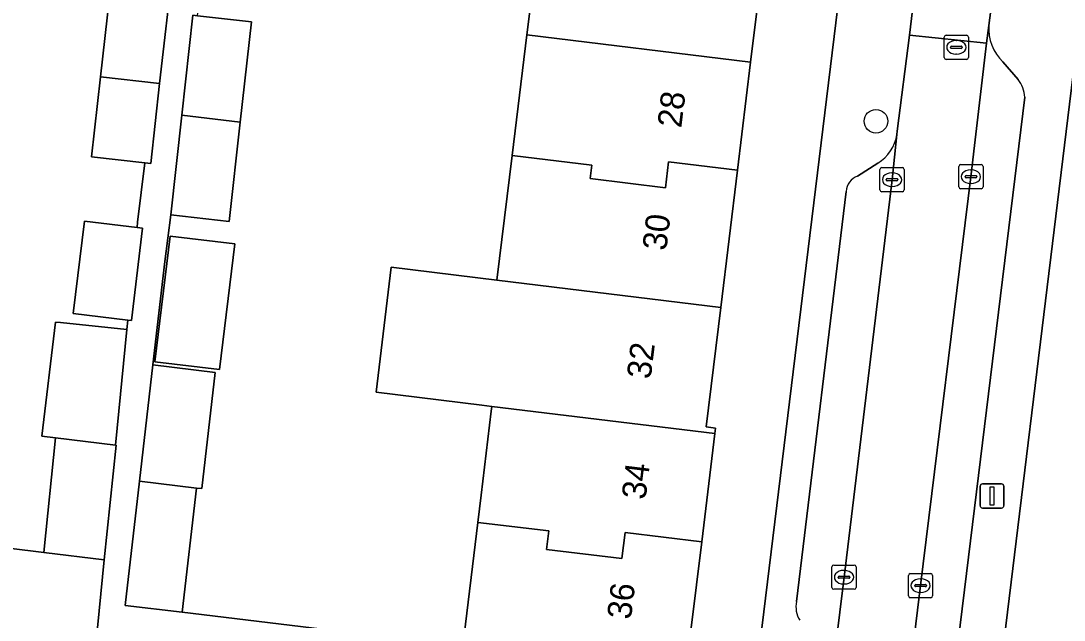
# Model space of a CAD drawing. Extents: x 158086 to 159499, y 382904 to 383981.
# Drawn here: x 158341.67 to 158384.88, y 383302.07 to 383326.87 of the extents above; entities that cross this region are included whole.
import ezdxf

# ---------------------------------------------------------------- set-up
doc = ezdxf.new("R2010")
doc.units = 0
for name, color, linetype in [('IMGEO_Boom', 7, 'Continuous'), ('IMGEO_Erf', 7, 'Continuous'), ('IMGEO_Kolk', 7, 'Continuous'), ('IMGEO_Lichtmast', 7, 'Continuous'), ('IMGEO_Pand', 7, 'Continuous'), ('IMGEO_Pand_nummerreeks', 7, 'Continuous'), ('IMGEO_Parkeervlak_open', 7, 'Continuous'), ('IMGEO_Rijbaan_lokaal_open', 7, 'Continuous'), ('IMGEO_Rioolput', 7, 'Continuous'), ('IMGEO_Voetpad_open', 7, 'Continuous')]:
    doc.layers.add(name, color=color, linetype=linetype)

msp = doc.modelspace()

# ---------------------------------------------------------------- linework, layer by layer
at = {"layer": 'IMGEO_Boom'}
msp.add_circle((158377.088, 383322.719), 0.489, dxfattribs=at)
at = {"layer": 'IMGEO_Erf'}
for points in [[(158372.004, 383300.076), (158372.131, 383300.302), (158372.214, 383300.488), (158382.481, 383384.48)], [(158374.79, 383349.834), (158374.231, 383345.256), (158374.699, 383345.198), (158374.678, 383345.028), (158374.137, 383340.589), (158374.073, 383340.065), (158373.463, 383335.071), (158373.446, 383334.93), (158373.095, 383334.973), (158372.548, 383330.5), (158371.897, 383325.165), (158371.349, 383320.691), (158370.657, 383315.009), (158370.053, 383310.063), (158370.445, 383310.015), (158370.417, 383309.788), (158369.87, 383305.302), (158369.205, 383299.858)], [(158341.17, 383305.047), (158342.626, 383304.87), (158343.098, 383309.619), (158342.542, 383309.687), (158343.105, 383314.404), (158343.308, 383314.383), (158346.06, 383314.095), (158346.099, 383314.486), (158343.833, 383314.762), (158344.299, 383318.587), (158346.479, 383318.321), (158346.501, 383318.548), (158346.805, 383320.998), (158344.593, 383321.248), (158344.968, 383324.558), (158345.521, 383329.455)], [(158348.99, 383327.085), (158351.219, 383326.837), (158350.756, 383322.675), (158350.3, 383318.574), (158347.879, 383318.843), (158347.634, 383316.911), (158347.14, 383312.633), (158349.717, 383312.318), (158349.162, 383307.509), (158348.937, 383307.536), (158348.343, 383302.396), (158359.978, 383300.987), (158360.598, 383306.115), (158360.734, 383307.239), (158361.154, 383310.711), (158361.179, 383310.917), (158360.758, 383310.969), (158356.381, 383311.504), (158357.013, 383316.676), (158361.39, 383316.141), (158362.02, 383321.299), (158362.63, 383326.297), (158362.938, 383328.821)]]:
    msp.add_lwpolyline(points, dxfattribs=at)
for points in [[(158389.676, 383330.638), (158390.268, 383335.479), (158390.882, 383340.509), (158391.494, 383345.525), (158392.101, 383350.499), (158391.498, 383350.573), (158392.119, 383355.66), (158392.721, 383360.588), (158393.357, 383365.799), (158390.318, 383366.17), (158381.184, 383291.317), (158384.35, 383290.931), (158384.966, 383295.973), (158385.577, 383300.974), (158385.591, 383301.092), (158386.062, 383301.035), (158386.629, 383305.676), (158387.238, 383310.663), (158387.841, 383315.606), (158388.44, 383320.512), (158389.055, 383325.548)], [(158349.892, 383312.439), (158347.22, 383312.766), (158347.856, 383317.968), (158350.528, 383317.642)]]:
    msp.add_lwpolyline(points, close=True, dxfattribs=at)
at = {"layer": 'IMGEO_Kolk'}
for p, q in [((158377.254, 383319.873), (158377.254, 383320.725)), ((158377.329, 383320.799), (158378.181, 383320.799)), ((158378.255, 383320.725), (158378.255, 383319.873)), ((158380.521, 383319.998), (158380.521, 383320.85)), ((158380.596, 383320.924), (158381.448, 383320.924)), ((158381.009, 383320.704), (158381.034, 383320.704)), ((158381.522, 383320.85), (158381.522, 383319.998)), ((158377.513, 383320.293), (158377.513, 383320.305)), ((158377.951, 383320.256), (158377.553, 383320.256)), ((158377.556, 383320.342), (158377.954, 383320.342)), ((158377.742, 383320.579), (158377.767, 383320.579)), ((158377.997, 383320.305), (158377.997, 383320.293)), ((158380.78, 383320.418), (158380.78, 383320.43)), ((158381.218, 383320.381), (158380.82, 383320.381)), ((158380.823, 383320.467), (158381.221, 383320.467)), ((158381.264, 383320.43), (158381.264, 383320.418)), ((158378.181, 383319.799), (158377.329, 383319.799)), ((158377.765, 383320.019), (158377.74, 383320.019)), ((158381.448, 383319.924), (158380.596, 383319.924)), ((158381.032, 383320.144), (158381.007, 383320.144)), ((158375.264, 383303.418), (158375.264, 383304.27)), ((158375.339, 383304.344), (158376.191, 383304.344)), ((158376.265, 383304.27), (158376.265, 383303.418)), ((158375.523, 383303.838), (158375.523, 383303.85)), ((158375.961, 383303.801), (158375.563, 383303.801)), ((158375.566, 383303.887), (158375.964, 383303.887)), ((158375.752, 383304.124), (158375.777, 383304.124)), ((158376.007, 383303.85), (158376.007, 383303.838)), ((158378.435, 383303.069), (158378.435, 383303.921)), ((158378.51, 383303.995), (158379.362, 383303.995)), ((158378.923, 383303.775), (158378.948, 383303.775)), ((158379.436, 383303.921), (158379.436, 383303.069)), ((158376.191, 383303.344), (158375.339, 383303.344)), ((158375.775, 383303.564), (158375.75, 383303.564)), ((158378.694, 383303.489), (158378.694, 383303.501)), ((158379.132, 383303.452), (158378.734, 383303.452)), ((158378.737, 383303.538), (158379.135, 383303.538)), ((158379.178, 383303.501), (158379.178, 383303.489)), ((158379.362, 383302.995), (158378.51, 383302.995)), ((158378.946, 383303.215), (158378.921, 383303.215))]:
    msp.add_line(p, q, dxfattribs=at)
for points in [[(158377.254, 383319.873), (158377.254, 383320.725)], [(158377.329, 383320.799), (158378.181, 383320.799)], [(158378.255, 383320.725), (158378.255, 383319.873)], [(158380.521, 383319.998), (158380.521, 383320.85)], [(158380.596, 383320.924), (158381.448, 383320.924)], [(158381.522, 383320.85), (158381.522, 383319.998)], [(158378.181, 383319.799), (158377.329, 383319.799)], [(158381.448, 383319.924), (158380.596, 383319.924)], [(158375.264, 383303.418), (158375.264, 383304.27)], [(158375.339, 383304.344), (158376.191, 383304.344)], [(158376.265, 383304.27), (158376.265, 383303.418)], [(158378.435, 383303.069), (158378.435, 383303.921)], [(158378.51, 383303.995), (158379.362, 383303.995)], [(158379.436, 383303.921), (158379.436, 383303.069)], [(158376.191, 383303.344), (158375.339, 383303.344)], [(158379.362, 383302.995), (158378.51, 383302.995)]]:
    msp.add_lwpolyline(points, dxfattribs=at)
for centre, radius, start, end in [((158377.331, 383320.723), 0.0765, 91.552, 178.448), ((158377.331, 383320.723), 0.0765, 91.552, 178.448), ((158378.179, 383320.723), 0.0765, 1.552, 88.448), ((158378.179, 383320.723), 0.0765, 1.552, 88.448), ((158380.598, 383320.848), 0.0765, 91.552, 178.448), ((158380.598, 383320.848), 0.0765, 91.552, 178.448), ((158381.446, 383320.848), 0.0765, 1.552, 88.448), ((158381.446, 383320.848), 0.0765, 1.552, 88.448), ((158377.553, 383320.302), 0.0403, 85.8775, 175.7526), ((158377.55, 383320.292), 0.0366, 178.938, 274.7102), ((158377.954, 383320.299), 0.043, 264.8664, 352.4533), ((158377.958, 383320.304), 0.0386, 1.7309, 96.639), ((158380.82, 383320.427), 0.0403, 85.8775, 175.7526), ((158380.817, 383320.417), 0.0366, 178.938, 274.7102), ((158381.221, 383320.424), 0.043, 264.8664, 352.4533), ((158381.225, 383320.429), 0.0386, 1.7309, 96.639), ((158377.331, 383319.875), 0.0765, 181.552, 268.448), ((158377.331, 383319.875), 0.0765, 181.552, 268.448), ((158378.179, 383319.875), 0.0765, 271.552, 358.448), ((158378.179, 383319.875), 0.0765, 271.552, 358.448), ((158380.598, 383320), 0.0765, 181.552, 268.448), ((158380.598, 383320), 0.0765, 181.552, 268.448), ((158381.446, 383320), 0.0765, 271.552, 358.448), ((158381.446, 383320), 0.0765, 271.552, 358.448), ((158375.341, 383304.268), 0.0765, 91.552, 178.448), ((158375.341, 383304.268), 0.0765, 91.552, 178.448), ((158376.189, 383304.268), 0.0765, 1.552, 88.448), ((158376.189, 383304.268), 0.0765, 1.552, 88.448), ((158375.563, 383303.847), 0.0403, 85.8775, 175.7526), ((158375.56, 383303.837), 0.0366, 178.938, 274.7102), ((158375.964, 383303.844), 0.043, 264.8664, 352.4533), ((158375.968, 383303.849), 0.0386, 1.7309, 96.639), ((158378.512, 383303.919), 0.0765, 91.552, 178.448), ((158378.512, 383303.919), 0.0765, 91.552, 178.448), ((158379.36, 383303.919), 0.0765, 1.552, 88.448), ((158379.36, 383303.919), 0.0765, 1.552, 88.448), ((158375.341, 383303.42), 0.0765, 181.552, 268.448), ((158375.341, 383303.42), 0.0765, 181.552, 268.448), ((158376.189, 383303.42), 0.0765, 271.552, 358.448), ((158376.189, 383303.42), 0.0765, 271.552, 358.448), ((158378.734, 383303.498), 0.0403, 85.8775, 175.7526), ((158378.731, 383303.488), 0.0366, 178.938, 274.7102), ((158379.135, 383303.495), 0.043, 264.8664, 352.4533), ((158379.139, 383303.5), 0.0386, 1.7309, 96.639), ((158378.512, 383303.071), 0.0765, 181.552, 268.448), ((158378.512, 383303.071), 0.0765, 181.552, 268.448), ((158379.36, 383303.071), 0.0765, 271.552, 358.448), ((158379.36, 383303.071), 0.0765, 271.552, 358.448)]:
    msp.add_arc(centre, radius, start, end, dxfattribs=at)
for centre, major_axis, ratio, start_param, end_param in [((158381.008, 383320.424), (-0.387, 0.002), 0.722429, 4.712389, 7.853982), ((158381.033, 383320.424), (-0.39, 0.002), 0.717154, 1.570796, 4.712389), ((158377.741, 383320.299), (-0.387, 0.002), 0.722429, 4.712389, 7.853982), ((158377.766, 383320.299), (-0.39, 0.002), 0.717154, 1.570796, 4.712389), ((158375.751, 383303.844), (-0.387, 0.002), 0.722429, 4.712389, 7.853982), ((158375.776, 383303.844), (-0.39, 0.002), 0.717154, 1.570796, 4.712389), ((158378.922, 383303.495), (-0.387, 0.002), 0.722429, 4.712389, 7.853982), ((158378.947, 383303.495), (-0.39, 0.002), 0.717154, 1.570796, 4.712389)]:
    msp.add_ellipse(centre, major_axis=major_axis, ratio=ratio, start_param=start_param, end_param=end_param, dxfattribs=at)
at = {"layer": 'IMGEO_Lichtmast'}
for p, q in [((158381.498, 383307.707), (158382.288, 383307.707)), ((158382.288, 383307.707), (158381.498, 383307.707)), ((158381.398, 383306.807), (158381.398, 383307.607)), ((158381.398, 383307.607), (158381.398, 383306.807)), ((158382.388, 383307.607), (158382.388, 383306.807)), ((158382.388, 383306.807), (158382.388, 383307.607)), ((158382.288, 383306.707), (158381.498, 383306.707)), ((158381.498, 383306.707), (158382.288, 383306.707))]:
    msp.add_line(p, q, dxfattribs=at)
msp.add_lwpolyline([(158381.818, 383307.582), (158381.968, 383307.582), (158381.968, 383306.832), (158381.818, 383306.832), (158381.818, 383307.582)], dxfattribs=at)
for centre, start, end in [((158381.498, 383307.607), 90, 180), ((158381.498, 383307.607), 90, 180), ((158382.288, 383307.607), 0, 90), ((158382.288, 383307.607), 360, 90), ((158381.498, 383306.807), 180, 270), ((158381.498, 383306.807), 180, 270), ((158382.288, 383306.807), 270, 0), ((158382.288, 383306.807), 270, 0)]:
    msp.add_arc(centre, 0.1, start, end, dxfattribs=at)
at = {"layer": 'IMGEO_Pand'}
for points in [[(158372.548, 383330.5), (158369.699, 383330.848), (158369.568, 383329.772), (158366.448, 383330.153), (158366.515, 383330.705), (158363.217, 383331.108), (158362.938, 383328.821), (158362.63, 383326.297), (158371.897, 383325.165)], [(158347.981, 383329.177), (158345.521, 383329.455), (158344.968, 383324.558), (158347.41, 383324.281)], [(158351.219, 383326.837), (158348.99, 383327.085), (158348.797, 383327.106), (158348.338, 383322.971), (158350.756, 383322.675)], [(158371.897, 383325.165), (158362.63, 383326.297), (158362.02, 383321.299), (158365.316, 383320.896), (158365.249, 383320.344), (158368.369, 383319.963), (158368.5, 383321.039), (158371.349, 383320.691)], [(158347.41, 383324.281), (158344.968, 383324.558), (158344.593, 383321.248), (158346.805, 383320.998), (158347.053, 383320.97)], [(158348.338, 383322.971), (158347.879, 383318.843), (158350.3, 383318.574), (158350.756, 383322.675)], [(158370.657, 383315.009), (158371.349, 383320.691), (158368.5, 383321.039), (158368.369, 383319.963), (158365.249, 383320.344), (158365.316, 383320.896), (158362.02, 383321.299), (158361.39, 383316.141)], [(158346.479, 383318.321), (158344.299, 383318.587), (158343.833, 383314.762), (158346.099, 383314.486), (158346.247, 383314.468), (158346.712, 383318.293)], [(158347.22, 383312.766), (158349.892, 383312.439), (158350.528, 383317.642), (158347.856, 383317.968)], [(158370.657, 383315.009), (158361.39, 383316.141), (158357.013, 383316.676), (158356.381, 383311.504), (158360.758, 383310.969), (158361.179, 383310.917), (158370.417, 383309.788), (158370.445, 383310.015), (158370.053, 383310.063)], [(158346.06, 383314.095), (158343.308, 383314.383), (158343.105, 383314.404), (158342.542, 383309.687), (158343.098, 383309.619), (158345.586, 383309.316)], [(158349.717, 383312.318), (158347.14, 383312.633), (158346.584, 383307.823), (158348.937, 383307.536), (158349.162, 383307.509)], [(158370.417, 383309.788), (158361.179, 383310.917), (158361.154, 383310.711), (158360.734, 383307.239), (158360.598, 383306.115), (158363.537, 383305.757), (158363.444, 383304.994), (158366.563, 383304.614), (158366.694, 383305.689), (158369.87, 383305.302)], [(158345.586, 383309.316), (158343.098, 383309.619), (158342.626, 383304.87), (158345.116, 383304.567), (158345.62, 383309.312)], [(158348.937, 383307.536), (158346.584, 383307.823), (158345.989, 383302.668), (158348.343, 383302.396)], [(158360.598, 383306.115), (158359.978, 383300.987), (158364.242, 383300.464), (158369.205, 383299.858), (158369.87, 383305.302), (158366.694, 383305.689), (158366.563, 383304.614), (158363.444, 383304.994), (158363.537, 383305.757)], [(158345.116, 383304.567), (158342.626, 383304.87), (158341.17, 383305.047), (158340.657, 383300.833), (158342.607, 383300.596), (158344.698, 383300.341)]]:
    msp.add_lwpolyline(points, close=True, dxfattribs=at)
at = {"layer": 'IMGEO_Parkeervlak_open'}
for points in [[(158381.76, 383326.683), (158381.673, 383325.946), (158381.021, 383320.424), (158378.935, 383303.495), (158377.692, 383293.307)], [(158382.978, 383324.445), (158382.34, 383325.176)], [(158379.834, 383295.767), (158383.25, 383323.716)], [(158375.231, 383299.501), (158375.766, 383303.845), (158377.756, 383320.299), (158377.956, 383322.167)], [(158377.166, 383320.989), (158376.329, 383320.442)], [(158375.853, 383319.813), (158373.799, 383302.834)]]:
    msp.add_lwpolyline(points, dxfattribs=at)
for centre, radius, start, end in [((158383.721, 383326.573), 1.964, 176.7755, 225.325), ((158382.054, 383323.685), 1.196, 1.4862, 39.4363), ((158376.315, 383322.413), 1.659, 300.8487, 351.4575), ((158376.559, 383319.774), 0.707, 108.9577, 176.8085), ((158374.747, 383302.609), 0.974, 166.6279, 213.7713)]:
    msp.add_arc(centre, radius, start, end, dxfattribs=at)
at = {"layer": 'IMGEO_Rijbaan_lokaal_open'}
for points in [[(158381.673, 383325.946), (158381.76, 383326.683), (158382.276, 383330.609), (158382.338, 383331.19), (158379.115, 383331.575), (158378.472, 383326.277)], [(158374.568, 383293.97), (158373.202, 383283.146), (158371.99, 383272.904), (158375.153, 383272.548), (158376.393, 383282.724), (158376.894, 383286.76), (158376.907, 383286.862), (158377.362, 383290.636), (158377.692, 383293.307), (158378.935, 383303.495), (158381.021, 383320.424), (158381.673, 383325.946), (158378.472, 383326.277), (158377.971, 383322.306), (158377.956, 383322.167), (158377.756, 383320.299), (158375.766, 383303.845), (158375.231, 383299.501), (158375.105, 383298.488)]]:
    msp.add_lwpolyline(points, close=True, dxfattribs=at)
at = {"layer": 'IMGEO_Rioolput'}
for p, q in [((158379.992, 383326.28), (158380.844, 383326.28)), ((158379.917, 383325.354), (158379.917, 383326.206)), ((158380.219, 383325.823), (158380.617, 383325.823)), ((158380.405, 383326.06), (158380.43, 383326.06)), ((158380.918, 383326.206), (158380.918, 383325.354)), ((158380.176, 383325.774), (158380.176, 383325.786)), ((158380.614, 383325.737), (158380.216, 383325.737)), ((158380.428, 383325.5), (158380.403, 383325.5)), ((158380.66, 383325.786), (158380.66, 383325.774)), ((158380.844, 383325.28), (158379.992, 383325.28))]:
    msp.add_line(p, q, dxfattribs=at)
for points in [[(158379.992, 383326.28), (158380.844, 383326.28)], [(158379.917, 383325.354), (158379.917, 383326.206)], [(158380.918, 383326.206), (158380.918, 383325.354)], [(158380.844, 383325.28), (158379.992, 383325.28)]]:
    msp.add_lwpolyline(points, dxfattribs=at)
for centre, radius, start, end in [((158379.994, 383326.204), 0.0765, 91.552, 178.448), ((158379.994, 383326.204), 0.0765, 91.552, 178.448), ((158380.842, 383326.204), 0.0765, 1.552, 88.448), ((158380.842, 383326.204), 0.0765, 1.552, 88.448), ((158380.216, 383325.783), 0.0403, 85.8775, 175.7526), ((158380.621, 383325.785), 0.0386, 1.7309, 96.639), ((158380.213, 383325.773), 0.0366, 178.938, 274.7102), ((158380.617, 383325.78), 0.043, 264.8664, 352.4533), ((158379.994, 383325.356), 0.0765, 181.552, 268.448), ((158379.994, 383325.356), 0.0765, 181.552, 268.448), ((158380.842, 383325.356), 0.0765, 271.552, 358.448), ((158380.842, 383325.356), 0.0765, 271.552, 358.448)]:
    msp.add_arc(centre, radius, start, end, dxfattribs=at)
for centre, major_axis, ratio, start_param, end_param in [((158380.404, 383325.78), (-0.387, 0.002), 0.722429, 4.712389, 7.853982), ((158380.429, 383325.78), (-0.39, 0.002), 0.717154, 1.570796, 4.712389)]:
    msp.add_ellipse(centre, major_axis=major_axis, ratio=ratio, start_param=start_param, end_param=end_param, dxfattribs=at)
at = {"layer": 'IMGEO_Voetpad_open'}
for points in [[(158378.092, 383337.858), (158383.916, 383384.305), (158384.428, 383388.384), (158383.052, 383388.57), (158382.756, 383386.327), (158382.481, 383384.48), (158372.214, 383300.488), (158371.966, 383298.459), (158371.444, 383294.256), (158370.391, 383285.587), (158369.28, 383276.64), (158368.763, 383272.542), (158371.91, 383272.225), (158371.99, 383272.904), (158371.783, 383272.927)], [(158376.808, 383273.769), (158375.998, 383273.182), (158375.407, 383272.539), (158375.153, 383272.548), (158375.081, 383271.957), (158378.675, 383271.448), (158379.14, 383275.417), (158380.252, 383284.368), (158380.676, 383287.166), (158381.056, 383290.272), (158381.184, 383291.317), (158390.318, 383366.17)], [(158351.584, 383359.622), (158350.159, 383347.985), (158350.278, 383347.97), (158349.811, 383344.178), (158349.23, 383339.471), (158349.109, 383339.486), (158349.021, 383338.77), (158349.104, 383338.761), (158348.598, 383334.277), (158348.059, 383329.504), (158347.981, 383329.177), (158347.41, 383324.281), (158347.053, 383320.97), (158346.805, 383320.998), (158346.501, 383318.548), (158346.479, 383318.321), (158346.712, 383318.293), (158346.247, 383314.468), (158346.099, 383314.486), (158346.06, 383314.095), (158345.586, 383309.316), (158345.62, 383309.312), (158345.116, 383304.567), (158344.698, 383300.341)], [(158348.338, 383322.971), (158348.797, 383327.106), (158348.99, 383327.085), (158349.18, 383328.725), (158349.014, 383328.744), (158349.484, 383332.786), (158349.957, 383336.854), (158352.288, 383336.582), (158352.523, 383338.607), (158350.175, 383338.88), (158350.646, 383342.927), (158351.118, 383346.99), (158351.307, 383346.968), (158351.407, 383347.795), (158351.565, 383347.788), (158352.155, 383352.599)], [(158377.956, 383322.167), (158377.971, 383322.306), (158378.472, 383326.277), (158379.115, 383331.575), (158379.524, 383334.921)], [(158382.276, 383330.609), (158381.76, 383326.683)], [(158382.34, 383325.176), (158382.978, 383324.445)], [(158383.25, 383323.716), (158379.834, 383295.767)], [(158371.187, 383299.616), (158369.205, 383299.858), (158364.242, 383300.464), (158359.978, 383300.987), (158348.343, 383302.396), (158345.989, 383302.668), (158346.584, 383307.823), (158347.14, 383312.633), (158347.634, 383316.911), (158347.879, 383318.843), (158348.338, 383322.971)], [(158376.329, 383320.442), (158377.166, 383320.989)], [(158373.799, 383302.834), (158375.853, 383319.813)]]:
    msp.add_lwpolyline(points, dxfattribs=at)
for centre, radius, start, end in [((158383.721, 383326.573), 1.964, 176.7755, 225.325), ((158382.054, 383323.685), 1.196, 1.4862, 39.4363), ((158376.315, 383322.413), 1.659, 300.8487, 351.4575), ((158376.559, 383319.774), 0.707, 108.9577, 176.8085), ((158374.747, 383302.609), 0.974, 166.6279, 213.7713)]:
    msp.add_arc(centre, radius, start, end, dxfattribs=at)

# ---------------------------------------------------------------- texts
at = {"layer": 'IMGEO_Pand_nummerreeks'}
for s, rotation, p in [('28', 83.0169, (158369.022, 383322.417)), ('30', 83.0563, (158368.401, 383317.337)), ('32', 83.0388, (158367.753, 383312.018)), ('34', 83.0502, (158367.542, 383307.029)), ('36', 83.0357, (158366.936, 383302.065))]:
    msp.add_text(s, height=1, rotation=rotation, dxfattribs=at).set_placement(p)

doc.saveas('drawing.dxf')
